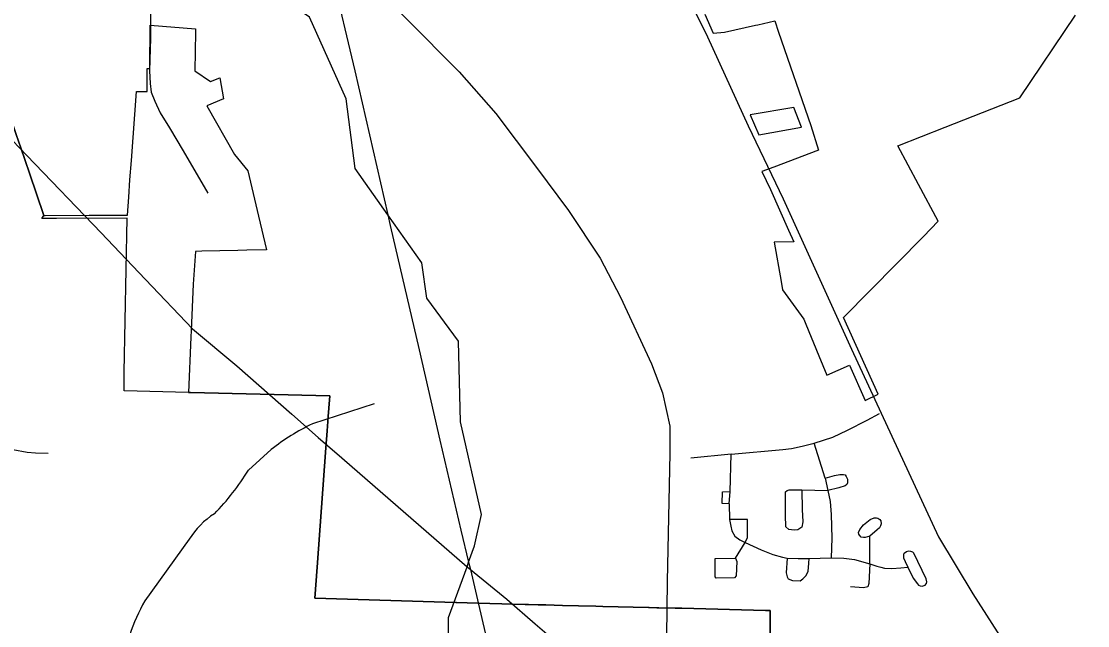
# Model space of a CAD drawing. Extents: x 2001466 to 31450019, y -30647475 to 847247.
# Drawn here: x 31431476 to 31436559, y -30633979 to -30631096 of the extents above; entities that cross this region are included whole.
import ezdxf

# ---------------------------------------------------------------- set-up
doc = ezdxf.new("R2010")
doc.units = 0
for name, color, linetype in [('Exist Boundary Political City Limit New', 7, 'Continuous'), ('Exist Boundary Political City Limit New Hole', 7, 'Continuous'), ('Exist Hydrographic Creek Single Shore', 7, 'Continuous'), ('Exist Road Non-System Type 51', 7, 'Continuous'), ('Exist Road Secondary Type 51 Attributed', 7, 'Continuous'), ('Exist Utilities Electrical Transmission Line', 7, 'Continuous'), ('Map Preparation Boundary City Limit Buffer Line', 7, 'Continuous')]:
    doc.layers.add(name, color=color, linetype=linetype)

msp = doc.modelspace()

# ---------------------------------------------------------------- linework, layer by layer
at = {"layer": 'Exist Boundary Political City Limit New'}
for points in [[(31431584, -30632021.9), (31431514.9, -30631819.5), (31431473.9, -30631699.2), (31431452, -30631635.2), (31431370.8, -30631397.6), (31431157, -30631386.9), (31431101.3, -30631383), (31431048.8, -30631376.8), (31431029, -30631374.5), (31430020.4, -30631301.5), (31429737.5, -30631286.7), (31429636.9, -30631281.5), (31429641.6, -30631363.6), (31429676.6, -30631965.3), (31429683.3, -30632078.1), (31429683.8, -30632087.1), (31429962.5, -30632109.6), (31430127.9, -30632124.3)], [(31432273, -30632865.9), (31431966, -30632858.3), (31431966.6, -30632769.8), (31431981.1, -30632034.7), (31431644, -30632036.3), (31431573.3, -30632036.6), (31431584, -30632021.9)], [(31435045.5, -30634024.1), (31435045.5, -30633906.1), (31435023.1, -30633905.5), (31434625, -30633895.5), (31434605, -30633895), (31434595, -30633894.8), (31434592.6, -30633894.7), (31434515.1, -30633892.8), (31434505.1, -30633892.6), (31434469.4, -30633891.8), (31434465.1, -30633891.6), (31434248.1, -30633886.3), (31434214.1, -30633885.5), (31434132.1, -30633883.5), (31434055.3, -30633881.6), (31433976.3, -30633879.8), (31433940.3, -30633878.8), (31433894.3, -30633877.7), (31433877.6, -30633877.2), (31433814.8, -30633875.3), (31433766.8, -30633873.8), (31433652.6, -30633871.8), (31433550.5, -30633868.6), (31433547.5, -30633868.5), (31432875.4, -30633847.5), (31432886.3, -30633699), (31432927.6, -30633130.1), (31432933.5, -30633049.2), (31432937.1, -30633004.4), (31432937.5, -30632999.1), (31432946, -30632882.5), (31432281.9, -30632866.1), (31432273, -30632865.9)]]:
    msp.add_lwpolyline(points, dxfattribs=at)
at = {"layer": 'Exist Boundary Political City Limit New Hole'}
for points in [[(31434734.5, -30631061.7), (31434773.4, -30631151.7), (31434827, -30631147.8), (31434976, -30631114.1), (31434986.6, -30631111.8), (31435067.1, -30631093.6), (31435085.6, -30631147.8), (31435239.9, -30631592), (31435276, -30631710), (31435062.6, -30631791.2), (31435006.4, -30631812.7), (31435046.8, -30631898.3), (31435132.3, -30632092.5), (31435157.6, -30632148.2), (31435063.9, -30632148.8), (31435097.1, -30632337), (31435104, -30632375.8), (31435205.3, -30632516.8), (31435214.6, -30632539.9), (31435277.3, -30632691.2), (31435315.4, -30632783.2), (31435423, -30632736.3), (31435498, -30632904.6), (31435559.9, -30632874.4), (31435394.6, -30632508.6), (31435775.6, -30632121.6), (31435846.5, -30632049.6), (31435752.1, -30631873.3), (31435653.9, -30631689.9), (31435879.1, -30631601), (31436235.3, -30631460.3), (31436499.9, -30631067)], [(31435195.4, -30631600.1), (31435158, -30631506.8), (31434950.3, -30631542.5), (31434991.5, -30631637.3), (31435195.4, -30631600.1)]]:
    msp.add_lwpolyline(points, dxfattribs=at)
at = {"layer": 'Exist Hydrographic Creek Single Shore'}
msp.add_line((31433600.6, -30633697.1), (31433608.2, -30633676), dxfattribs=at)
for points in [[(31433222.7, -30632018.5), (31433067.4, -30631798.2), (31433024.5, -30631466), (31432849.4, -30631075.3), (31432715.5, -30630984), (31432557.4, -30630931.5), (31432024.5, -30630976.3), (31432013, -30630981.9)], [(31433608.2, -30633676), (31433636.4, -30633598.1), (31433669.4, -30633447.9), (31433569.6, -30633006.1), (31433560.5, -30632622), (31433409.4, -30632415.5), (31433384.4, -30632247.7), (31433222.7, -30632018.5)], [(31433512.6, -30633961.8), (31433512.6, -30633940), (31433600.6, -30633697.1)], [(31433789.3, -30634445.3), (31433738.5, -30634413.9), (31433613.5, -30634289.9), (31433512.6, -30634015.5), (31433512.6, -30633961.8)]]:
    msp.add_lwpolyline(points, dxfattribs=at)
at = {"layer": 'Exist Road Non-System Type 51'}
for p, q in [((31435308.2, -30633275.4), (31435255.3, -30633108.1)), ((31434859.3, -30633159.6), (31434667.2, -30633179.8)), ((31434855.4, -30633337.9), (31434859.3, -30633159.6)), ((31435308.2, -30633275.4), (31435319.9, -30633334.2)), ((31435196.5, -30633330.5), (31435319.9, -30633334.2)), ((31434849.5, -30633396.7), (31434855.4, -30633337.9)), ((31434849.5, -30633396.7), (31434851.4, -30633472.1)), ((31434880.9, -30633655.9), (31434925.9, -30633582.4)), ((31435519.9, -30633683.5), (31435519.9, -30633551.1)), ((31435231.7, -30633657.8), (31435335.6, -30633654.1))]:
    msp.add_line(p, q, dxfattribs=at)
for points in [[(31432524.9, -30630220.5), (31432630.8, -30630359.1), (31432752.9, -30630505.4), (31433312.6, -30631083.9), (31433563.5, -30631337.1), (31433738, -30631535.7), (31433932.2, -30631793.3), (31434084.9, -30631998.5), (31434235.5, -30632225.5), (31434331.5, -30632411.1), (31434479.8, -30632729.8), (31434532.2, -30632867.3), (31434567.1, -30633026.7), (31434567.1, -30633157.7), (31434554, -30633766.7), (31434545.3, -30634553.1)], [(31432092.6, -30630937.6), (31432091.8, -30631024.8), (31432092.6, -30631175.7), (31432087.4, -30631331.6), (31432090.1, -30631391.6), (31432095.3, -30631433.7), (31432112.4, -30631476.1), (31432137.3, -30631532.6), (31432181.8, -30631603.5), (31432247.6, -30631712.9), (31432365.4, -30631915.3)], [(31435255.3, -30633108.1), (31435343.5, -30633078.7), (31435414, -30633045.6), (31435508.1, -30632997.8), (31435566.9, -30632966)], [(31434859.3, -30633159.6), (31435106.3, -30633137.5), (31435147.4, -30633133.8), (31435198.4, -30633122.8), (31435255.3, -30633108.1)], [(31431436.4, -30633137.8), (31431504.2, -30633151.2), (31431544.1, -30633154), (31431604.1, -30633155.2)], [(31435308.2, -30633275.4), (31435351.3, -30633262.5), (31435376.8, -30633257), (31435394.4, -30633257), (31435402.3, -30633258.8), (31435408.2, -30633266.2), (31435414, -30633279.1), (31435414, -30633297.5), (31435410.1, -30633304.8), (31435402.3, -30633312.2), (31435372.9, -30633321.3), (31435319.9, -30633334.2)], [(31435196.5, -30633330.5), (31435198.4, -30633424.3), (31435200.4, -30633483.1), (31435196.5, -30633508.9), (31435176.9, -30633521.7), (31435159.2, -30633523.6), (31435133.7, -30633519.9), (31435120, -30633507), (31435118, -30633451.9), (31435118, -30633339.7), (31435125.9, -30633334.2), (31435135.7, -30633330.5), (31435196.5, -30633330.5)], [(31435319.9, -30633334.2), (31435331.7, -30633385.7), (31435335.6, -30633448.2), (31435339.6, -30633560.3), (31435335.6, -30633654.1)], [(31434849.5, -30633396.7), (31434816.2, -30633394.9), (31434818.1, -30633339.7), (31434855.4, -30633337.9)], [(31434925.9, -30633582.4), (31434937.7, -30633558.5), (31434937.7, -30633472.1), (31434851.4, -30633472.1)], [(31434851.4, -30633472.1), (31434857.3, -30633503.3), (31434863.2, -30633525.4), (31434876.9, -30633551.1), (31434900.5, -30633569.5), (31434925.9, -30633582.4)], [(31435519.9, -30633551.1), (31435498.3, -30633558.5), (31435490.5, -30633558.5), (31435478.7, -30633556.6), (31435470.9, -30633547.5), (31435468, -30633541.8), (31435467, -30633534.6), (31435472.8, -30633519.9), (31435490.5, -30633497.8), (31435521.9, -30633472.1), (31435541.4, -30633464.8), (31435552.8, -30633463.5), (31435558.2, -30633466.1), (31435568.3, -30633471.7), (31435572.4, -30633478.7), (31435573.7, -30633491.9), (31435571.7, -30633502.7), (31435566.3, -30633512.1), (31435555.2, -30633521.7), (31435519.9, -30633551.1)], [(31434925.9, -30633582.4), (31435002.4, -30633617.3), (31435057.3, -30633639.4), (31435104.3, -30633652.2), (31435125.9, -30633655.9)], [(31435702.2, -30633700), (31435727.7, -30633751.5), (31435747.3, -30633779.1), (31435752.8, -30633784.9), (31435761, -30633788.3), (31435770.3, -30633789.4), (31435774.7, -30633788.3), (31435784.5, -30633784.6), (31435788.5, -30633779.1), (31435791.2, -30633777.4), (31435792.4, -30633769.9), (31435788.5, -30633754.6), (31435729.6, -30633632), (31435725.9, -30633627.1), (31435716.5, -30633623.9), (31435703.7, -30633622.7), (31435694.4, -30633626.5), (31435684.6, -30633633.9), (31435681.5, -30633637.8), (31435680.1, -30633644.1), (31435681.5, -30633654.2), (31435688.9, -30633672.5), (31435702.2, -30633700)], [(31434880.9, -30633655.9), (31434886.7, -30633672.5), (31434882.8, -30633740.5), (31434875, -30633749.7), (31434788.7, -30633751.5), (31434782.8, -30633746), (31434782.8, -30633657.8), (31434880.9, -30633655.9)], [(31435125.9, -30633655.9), (31435122, -30633725.8), (31435125.9, -30633746), (31435131.8, -30633755.2), (31435151.4, -30633762.5), (31435188.6, -30633764.4), (31435200.4, -30633755.2), (31435216.1, -30633740.5), (31435225.9, -30633720.3), (31435229.8, -30633679.8), (31435231.7, -30633657.8)], [(31435125.9, -30633655.9), (31435178.8, -30633657.8), (31435231.7, -30633657.8)], [(31435335.6, -30633654.1), (31435396.4, -30633655.9), (31435447.4, -30633663.3), (31435519.9, -30633683.5)], [(31435519.9, -30633683.5), (31435516, -30633777.2), (31435510.1, -30633793.8), (31435490.5, -30633797.5), (31435427.8, -30633793.8)], [(31435519.9, -30633683.5), (31435553.2, -30633694.5), (31435572.4, -30633699.1), (31435590.5, -30633703.7), (31435625.7, -30633705.6), (31435668.9, -30633701.9), (31435702.2, -30633700)]]:
    msp.add_lwpolyline(points, dxfattribs=at)
at = {"layer": 'Exist Road Secondary Type 51 Attributed'}
for p, q in [((31433158.3, -30632920.1), (31432863.5, -30633016.4)), ((31432667.4, -30633138.5), (31432558.3, -30633236.5)), ((31432276.9, -30633566.3), (31432065.1, -30633859.6))]:
    msp.add_line(p, q, dxfattribs=at)
msp.add_lwpolyline([(31433736.2, -30629306.6), (31433910, -30629636.3), (31434354.1, -30630419.8), (31434610, -30630890.8), (31434746.8, -30631169.4), (31434939.9, -30631593.8), (31435107.2, -30631943.2), (31435432.3, -30632659.1), (31435847.5, -30633554.5), (31436011.6, -30633826.6), (31436478.3, -30634557), (31436740.6, -30634952.3), (31437027.1, -30635301.8), (31437616.1, -30636005.5), (31437743.2, -30636189.1), (31437904.4, -30636407.6), (31438130.9, -30636299.7), (31438324.9, -30636672.8)], dxfattribs=at)
for centre, radius, start, end in [((31433291.7, -30633922.2), 1001.9, 115.3009, 128.5352), ((31431588.1, -30632649.6), 1133.9, 315.4746, 328.8284), ((31432596.4, -30633761), 374.2, 122.3034, 148.6459), ((31432791.4, -30634275.6), 837, 150.1931, 174.6555)]:
    msp.add_arc(centre, radius, start, end, dxfattribs=at)
at = {"layer": 'Exist Utilities Electrical Transmission Line'}
for p, q in [((31433003.4, -30633177.5), (31433600.6, -30633697.1)), ((31433608.2, -30633676), (31433616.8, -30633711.2)), ((31433600.6, -30633697.1), (31433616.8, -30633711.2)), ((31433675.6, -30633964.6), (31433789.3, -30634445.3))]:
    msp.add_line(p, q, dxfattribs=at)
for points in [[(31432755.6, -30630016.4), (31432824.4, -30630308.8), (31432956.9, -30630869.5), (31433065.5, -30631331.8), (31433222.7, -30632018.5)], [(31431399.2, -30631627.2), (31431503.1, -30631735.9), (31431856.2, -30632105.1)], [(31433222.7, -30632018.5), (31433234.4, -30632069.3), (31433372.2, -30632662.1), (31433471.4, -30633094.2), (31433570.7, -30633522.2), (31433608.2, -30633676)], [(31431856.2, -30632105.1), (31432006.4, -30632262.2), (31432067.9, -30632326.7)], [(31432067.9, -30632326.7), (31432292.3, -30632562), (31432502.7, -30632738.3), (31432765.8, -30632969.6)], [(31432765.8, -30632969.6), (31432891.7, -30633080.3), (31433003.4, -30633177.5)], [(31433616.8, -30633711.2), (31433649.8, -30633855.8), (31433675.6, -30633964.6)], [(31433616.8, -30633711.2), (31433789.9, -30633852.7), (31433925.4, -30633969.1)], [(31433925.4, -30633969.1), (31434582, -30634532.9), (31435016.5, -30634902.7)]]:
    msp.add_lwpolyline(points, dxfattribs=at)
at = {"layer": 'Map Preparation Boundary City Limit Buffer Line'}
for points in [[(31434734.5, -30631061.7), (31434773.4, -30631151.7), (31434827, -30631147.8), (31434976, -30631114.1), (31434986.6, -30631111.8), (31435067.1, -30631093.6), (31435085.6, -30631147.8), (31435239.9, -30631592), (31435276, -30631710), (31435062.6, -30631791.2), (31435006.4, -30631812.7), (31435046.8, -30631898.3), (31435132.3, -30632092.5), (31435157.6, -30632148.2), (31435063.9, -30632148.8), (31435097.1, -30632337), (31435104, -30632375.8), (31435205.3, -30632516.8), (31435214.6, -30632539.9), (31435277.3, -30632691.2), (31435315.4, -30632783.2), (31435423, -30632736.3), (31435498, -30632904.6), (31435559.9, -30632874.4), (31435394.6, -30632508.6), (31435775.6, -30632121.6), (31435846.5, -30632049.6), (31435752.1, -30631873.3), (31435653.9, -30631689.9), (31435879.1, -30631601), (31436235.3, -30631460.3), (31436499.9, -30631067)], [(31431584, -30632021.9), (31431589.9, -30632021.9), (31431799.3, -30632020.9), (31431982, -30632020), (31431988.1, -30631934.6), (31431994.1, -30631852.5), (31432001, -30631760), (31432025.5, -30631430.3), (31432075.6, -30631430.3), (31432076.6, -30631322.4), (31432076.6, -30631320.4), (31432089.5, -30631321), (31432090.8, -30631114.3), (31432306.8, -30631131.3), (31432306.4, -30631147.8), (31432303.1, -30631331.3), (31432377.8, -30631382.5), (31432422.4, -30631365), (31432440.4, -30631465.1), (31432360, -30631498.4), (31432491.9, -30631731.7), (31432556.4, -30631808.7), (31432607.1, -30632025.5), (31432645.6, -30632185.1), (31432550.9, -30632187.8), (31432508.4, -30632188.7), (31432336.1, -30632192.5), (31432305.8, -30632193.2), (31432296.1, -30632349.4), (31432286.3, -30632569.9), (31432284.8, -30632602.3), (31432273, -30632865.9)], [(31430127.9, -30632124.3), (31429962.5, -30632109.6), (31429683.8, -30632087.1), (31429683.3, -30632078.1), (31429676.6, -30631965.3), (31429641.6, -30631363.6), (31429636.9, -30631281.5), (31429737.5, -30631286.7), (31430020.4, -30631301.5), (31431029, -30631374.5), (31431048.8, -30631376.8), (31431101.3, -30631383), (31431157, -30631386.9), (31431370.8, -30631397.6), (31431452, -30631635.2), (31431473.9, -30631699.2), (31431514.9, -30631819.5), (31431584, -30632021.9)], [(31431584, -30632021.9), (31431514.9, -30631819.5), (31431473.9, -30631699.2), (31431452, -30631635.2), (31431370.8, -30631397.6), (31431157, -30631386.9), (31431101.3, -30631383), (31431048.8, -30631376.8), (31431029, -30631374.5), (31430020.4, -30631301.5), (31429737.5, -30631286.7), (31429636.9, -30631281.5), (31429641.6, -30631363.6), (31429676.6, -30631965.3), (31429683.3, -30632078.1), (31429683.8, -30632087.1), (31429962.5, -30632109.6), (31430127.9, -30632124.3)], [(31435195.4, -30631600.1), (31435158, -30631506.8), (31434950.3, -30631542.5), (31434991.5, -30631637.3), (31435195.4, -30631600.1)], [(31432273, -30632865.9), (31431966, -30632858.3), (31431966.6, -30632769.8), (31431981.1, -30632034.7), (31431644, -30632036.3), (31431573.3, -30632036.6), (31431584, -30632021.9)], [(31432273, -30632865.9), (31432281.9, -30632866.1), (31432946, -30632882.5), (31432937.5, -30632999.1), (31432937.1, -30633004.4), (31432933.5, -30633049.2), (31432927.6, -30633130.1), (31432886.3, -30633699), (31432875.4, -30633847.5), (31433547.5, -30633868.5), (31433550.5, -30633868.6), (31433652.6, -30633871.8), (31433766.8, -30633873.8), (31433814.8, -30633875.3), (31433877.6, -30633877.2), (31433894.3, -30633877.7), (31433940.3, -30633878.8), (31433976.3, -30633879.8), (31434055.3, -30633881.6), (31434132.1, -30633883.5), (31434214.1, -30633885.5), (31434248.1, -30633886.3), (31434465.1, -30633891.6), (31434469.4, -30633891.8), (31434505.1, -30633892.6), (31434515.1, -30633892.8), (31434592.6, -30633894.7), (31434595, -30633894.8), (31434605, -30633895), (31434625, -30633895.5), (31435023.1, -30633905.5), (31435045.5, -30633906.1), (31435045.5, -30634024.1)], [(31435045.5, -30634024.1), (31435045.5, -30633906.1), (31435023.1, -30633905.5), (31434625, -30633895.5), (31434605, -30633895), (31434595, -30633894.8), (31434592.6, -30633894.7), (31434515.1, -30633892.8), (31434505.1, -30633892.6), (31434469.4, -30633891.8), (31434465.1, -30633891.6), (31434248.1, -30633886.3), (31434214.1, -30633885.5), (31434132.1, -30633883.5), (31434055.3, -30633881.6), (31433976.3, -30633879.8), (31433940.3, -30633878.8), (31433894.3, -30633877.7), (31433877.6, -30633877.2), (31433814.8, -30633875.3), (31433766.8, -30633873.8), (31433652.6, -30633871.8), (31433550.5, -30633868.6), (31433547.5, -30633868.5), (31432875.4, -30633847.5), (31432886.3, -30633699), (31432927.6, -30633130.1), (31432933.5, -30633049.2), (31432937.1, -30633004.4), (31432937.5, -30632999.1), (31432946, -30632882.5), (31432281.9, -30632866.1), (31432273, -30632865.9)]]:
    msp.add_lwpolyline(points, dxfattribs=at)

doc.saveas('drawing.dxf')
